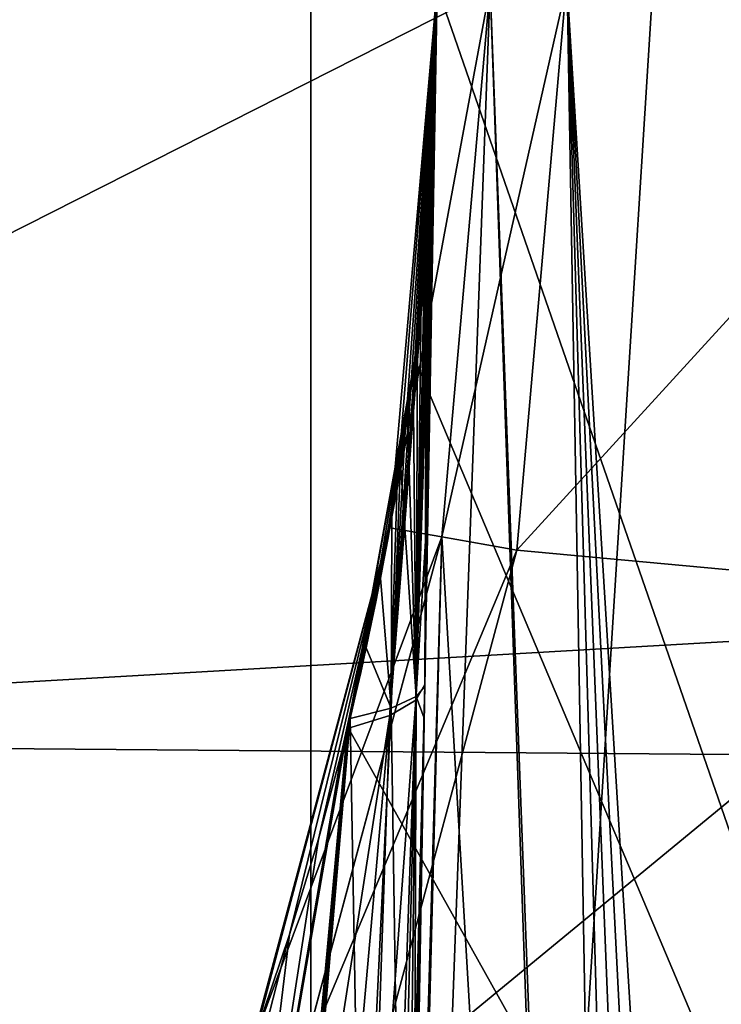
# Model space of a CAD drawing. Header units: millimetres. Extents: x -147 to 148, y -145 to 204.
# Tile 418 of 571: x 100.22 to 102.88, y -3.85 to -0.13. Entities that reach past the tile are written whole.
import ezdxf

# ---------------------------------------------------------------- set-up
doc = ezdxf.new("R2010")
doc.units = ezdxf.units.MM
doc.header["$LTSCALE"] = 26.699852
for name, color, linetype in [('1449', 7, 'CONTINUOUS'), ('1450', 7, 'CONTINUOUS'), ('1896', 7, 'CONTINUOUS'), ('1941', 7, 'CONTINUOUS'), ('1944', 7, 'CONTINUOUS'), ('1950', 7, 'CONTINUOUS'), ('1968', 7, 'CONTINUOUS'), ('1970', 7, 'CONTINUOUS'), ('1984', 7, 'CONTINUOUS'), ('2003', 7, 'CONTINUOUS'), ('2004', 7, 'CONTINUOUS'), ('2005', 7, 'CONTINUOUS'), ('2007', 7, 'CONTINUOUS'), ('2010', 7, 'CONTINUOUS'), ('2016', 7, 'CONTINUOUS'), ('743', 7, 'CONTINUOUS'), ('744', 7, 'CONTINUOUS')]:
    doc.layers.add(name, color=color, linetype=linetype)

msp = doc.modelspace()

# ---------------------------------------------------------------- linework, layer by layer
at = {"layer": '1449', "color": 7, "linetype": 'CONTINUOUS', "true_color": 0xd8d8d8}
for points in [[(106.9061, -14.0777, 89.9), (94.9166, -3.4391, 89.9), (95.4142, -2.5858, 89.9), (106.9061, -14.0777, 89.9)], [(106.9061, -14.0777, 89.9), (94.2857, -4.1991, 89.9), (94.9166, -3.4391, 89.9), (106.9061, -14.0777, 89.9)]]:
    msp.add_3dface(points, dxfattribs=at)
at = {"layer": '1450', "color": 7, "linetype": 'CONTINUOUS', "true_color": 0xd8d8d8}
for points in [[(96.3911, -2.8555, 91.4), (106.5114, -12.9759, 91.4), (95.4142, -2.5858, 89.9), (96.3911, -2.8555, 91.4)], [(95.4142, -2.5858, 89.9), (106.5114, -12.9759, 91.4), (106.7206, -13.208, 91.3513), (95.4142, -2.5858, 89.9)], [(107.0128, -13.9487, 90.4), (106.9596, -14.0133, 90.1501), (95.4142, -2.5858, 89.9), (107.0128, -13.9487, 90.4)], [(107.0128, -13.9487, 90.4), (95.4142, -2.5858, 89.9), (107.0434, -13.8337, 90.7089), (107.0128, -13.9487, 90.4)], [(106.9596, -14.0133, 90.1501), (106.9061, -14.0777, 89.9), (95.4142, -2.5858, 89.9), (106.9596, -14.0133, 90.1501)], [(107.0434, -13.8337, 90.7089), (95.4142, -2.5858, 89.9), (107.001, -13.6597, 90.9882), (107.0434, -13.8337, 90.7089)], [(107.001, -13.6597, 90.9882), (95.4142, -2.5858, 89.9), (106.8899, -13.4443, 91.2092), (107.001, -13.6597, 90.9882)], [(106.8899, -13.4443, 91.2092), (95.4142, -2.5858, 89.9), (106.7206, -13.208, 91.3513), (106.8899, -13.4443, 91.2092)]]:
    msp.add_3dface(points, dxfattribs=at)
at = {"layer": '1896', "color": 7, "linetype": 'CONTINUOUS', "true_color": 0xd8d8d8}
for points in [[(20.7086, -1.3008, 26.9), (20.5856, -2.6023, 26.9), (145.5, -45.5, 26.9), (20.7086, -1.3008, 26.9)], [(81.4515, -22.5327, 26.9), (20.7086, -1.3008, 26.9), (145.5, -45.5, 26.9), (81.4515, -22.5327, 26.9)], [(20.5856, -2.6023, 26.9), (20.3823, -3.8891, 26.9), (145.5, -45.5, 26.9), (20.5856, -2.6023, 26.9)]]:
    msp.add_3dface(points, dxfattribs=at)
at = {"layer": '1941', "color": 7, "linetype": 'CONTINUOUS', "true_color": 0xd8d8d8}
for points in [[(101.7532, -2.6501, 21.044), (101.7917, -0.4432, 20.8585), (101.7907, -0.4678, 20.8087), (101.7532, -2.6501, 21.044)], [(101.7887, -0.5153, 20.7704), (101.7532, -2.6501, 21.044), (101.7907, -0.4678, 20.8087), (101.7887, -0.5153, 20.7704)], [(101.7864, -0.5666, 20.7389), (101.7532, -2.6501, 21.044), (101.7887, -0.5153, 20.7704), (101.7864, -0.5666, 20.7389)], [(101.7836, -0.6213, 20.7095), (101.7532, -2.6501, 21.044), (101.7864, -0.5666, 20.7389), (101.7836, -0.6213, 20.7095)], [(101.7804, -0.6801, 20.6802), (101.7532, -2.6501, 21.044), (101.7836, -0.6213, 20.7095), (101.7804, -0.6801, 20.6802)], [(101.7765, -0.7441, 20.65), (101.7532, -2.6501, 21.044), (101.7804, -0.6801, 20.6802), (101.7765, -0.7441, 20.65)], [(101.7718, -0.8149, 20.618), (101.7532, -2.6501, 21.044), (101.7765, -0.7441, 20.65), (101.7718, -0.8149, 20.618)], [(101.7661, -0.894, 20.5835), (101.7532, -2.6501, 21.044), (101.7718, -0.8149, 20.618), (101.7661, -0.894, 20.5835)], [(101.759, -0.9828, 20.5458), (101.7532, -2.6501, 21.044), (101.7661, -0.894, 20.5835), (101.759, -0.9828, 20.5458)], [(101.7206, -2.6885, 20.6521), (101.7532, -2.6501, 21.044), (101.759, -0.9828, 20.5458), (101.7206, -2.6885, 20.6521)], [(101.7502, -1.083, 20.5044), (101.7206, -2.6885, 20.6521), (101.759, -0.9828, 20.5458), (101.7502, -1.083, 20.5044)], [(101.7392, -1.1962, 20.4588), (101.7206, -2.6885, 20.6521), (101.7502, -1.083, 20.5044), (101.7392, -1.1962, 20.4588)], [(101.7256, -1.3234, 20.4089), (101.7206, -2.6885, 20.6521), (101.7392, -1.1962, 20.4588), (101.7256, -1.3234, 20.4089)], [(101.7086, -1.4656, 20.3546), (101.7206, -2.6885, 20.6521), (101.7256, -1.3234, 20.4089), (101.7086, -1.4656, 20.3546)], [(101.6877, -1.6244, 20.2956), (101.7206, -2.6885, 20.6521), (101.7086, -1.4656, 20.3546), (101.6877, -1.6244, 20.2956)], [(101.6613, -1.8036, 20.2309), (101.7206, -2.6885, 20.6521), (101.6877, -1.6244, 20.2956), (101.6613, -1.8036, 20.2309)], [(101.6252, -2.7329, 20.2708), (101.7206, -2.6885, 20.6521), (101.6613, -1.8036, 20.2309), (101.6252, -2.7329, 20.2708)], [(101.628, -2.0074, 20.1595), (101.6252, -2.7329, 20.2708), (101.6613, -1.8036, 20.2309), (101.628, -2.0074, 20.1595)], [(101.5855, -2.2397, 20.0809), (101.6252, -2.7329, 20.2708), (101.628, -2.0074, 20.1595), (101.5855, -2.2397, 20.0809)], [(101.5312, -2.5042, 19.9944), (101.6252, -2.7329, 20.2708), (101.5855, -2.2397, 20.0809), (101.5312, -2.5042, 19.9944)], [(101.4697, -2.7722, 19.9099), (101.6252, -2.7329, 20.2708), (101.5312, -2.5042, 19.9944), (101.4697, -2.7722, 19.9099)], [(101.7532, -2.6501, 21.044), (101.7206, -2.6885, 20.6521), (101.751, -2.7707, 21.0594), (101.7532, -2.6501, 21.044)], [(101.6252, -2.7329, 20.2708), (101.661, -5.076, 20.809), (101.7206, -2.6885, 20.6521), (101.6252, -2.7329, 20.2708)], [(101.661, -5.076, 20.809), (101.7113, -5.0468, 21.2995), (101.7206, -2.6885, 20.6521), (101.661, -5.076, 20.809)], [(101.7206, -2.6885, 20.6521), (101.7113, -5.0468, 21.2995), (101.751, -2.7707, 21.0594), (101.7206, -2.6885, 20.6521)], [(101.4697, -2.7722, 19.9099), (101.5125, -5.1024, 20.3358), (101.6252, -2.7329, 20.2708), (101.4697, -2.7722, 19.9099)], [(101.5125, -5.1024, 20.3358), (101.661, -5.076, 20.809), (101.6252, -2.7329, 20.2708), (101.5125, -5.1024, 20.3358)], [(101.2703, -5.1249, 19.9), (101.5125, -5.1024, 20.3358), (101.4697, -2.7722, 19.9099), (101.2703, -5.1249, 19.9)], [(101.462, -2.8041, 19.9), (101.2703, -5.1249, 19.9), (101.4697, -2.7722, 19.9099), (101.462, -2.8041, 19.9)], [(101.2703, -5.1249, 19.9), (101.462, -2.8041, 19.9), (101.3616, -3.9579, 19.9), (101.2703, -5.1249, 19.9)]]:
    msp.add_3dface(points, dxfattribs=at)
at = {"layer": '1944', "color": 7, "linetype": 'CONTINUOUS', "true_color": 0xd8d8d8}
for points in [[(101.7917, -0.4432, 20.8585), (101.7532, -2.6501, 21.044), (101.7917, -0.4432, 27.9138), (101.7917, -0.4432, 20.8585)], [(101.7917, -0.4432, 27.9138), (101.7532, -2.6501, 21.044), (101.7657, -1.9318, 27.7871), (101.7917, -0.4432, 27.9138)], [(101.7657, -1.9318, 27.7871), (101.7532, -2.6501, 21.044), (101.7533, -2.6433, 27.6858), (101.7657, -1.9318, 27.7871)], [(101.7533, -2.6433, 27.6858), (101.751, -2.7707, 21.0594), (101.7393, -3.4446, 27.5593), (101.7533, -2.6433, 27.6858)], [(101.7532, -2.6501, 21.044), (101.751, -2.7707, 21.0594), (101.7533, -2.6433, 27.6858), (101.7532, -2.6501, 21.044)], [(101.751, -2.7707, 21.0594), (101.7113, -5.0468, 21.2995), (101.7393, -3.4446, 27.5593), (101.751, -2.7707, 21.0594)], [(101.7393, -3.4446, 27.5593), (101.7113, -5.0468, 21.2995), (101.7113, -5.0492, 27.3351), (101.7393, -3.4446, 27.5593)]]:
    msp.add_3dface(points, dxfattribs=at)
at = {"layer": '1950', "color": 7, "linetype": 'CONTINUOUS', "true_color": 0xd8d8d8}
for points in [[(101.7917, -0.4432, 27.9138), (101.7657, -1.9318, 27.7871), (101.7194, -2.7025, 28.0816), (101.7917, -0.4432, 27.9138)], [(101.7917, -0.4432, 27.9138), (101.7194, -2.7025, 28.0816), (101.7907, -0.4693, 27.9654), (101.7917, -0.4432, 27.9138)], [(101.7907, -0.4693, 27.9654), (101.7194, -2.7025, 28.0816), (101.7884, -0.5221, 28.0062), (101.7907, -0.4693, 27.9654)], [(101.7884, -0.5221, 28.0062), (101.7194, -2.7025, 28.0816), (101.7855, -0.5856, 28.0435), (101.7884, -0.5221, 28.0062)], [(101.7855, -0.5856, 28.0435), (101.7194, -2.7025, 28.0816), (101.7816, -0.6578, 28.0803), (101.7855, -0.5856, 28.0435)], [(101.7816, -0.6578, 28.0803), (101.7194, -2.7025, 28.0816), (101.7769, -0.7379, 28.1179), (101.7816, -0.6578, 28.0803)], [(101.7769, -0.7379, 28.1179), (101.7194, -2.7025, 28.0816), (101.7711, -0.8259, 28.1569), (101.7769, -0.7379, 28.1179)], [(101.7711, -0.8259, 28.1569), (101.7194, -2.7025, 28.0816), (101.7639, -0.9219, 28.1976), (101.7711, -0.8259, 28.1569)], [(101.7639, -0.9219, 28.1976), (101.7194, -2.7025, 28.0816), (101.7553, -1.0262, 28.2402), (101.7639, -0.9219, 28.1976)], [(101.7194, -2.7025, 28.0816), (101.6208, -2.7597, 28.4667), (101.7553, -1.0262, 28.2402), (101.7194, -2.7025, 28.0816)], [(101.7553, -1.0262, 28.2402), (101.6208, -2.7597, 28.4667), (101.7449, -1.1391, 28.2848), (101.7553, -1.0262, 28.2402)], [(101.7449, -1.1391, 28.2848), (101.6208, -2.7597, 28.4667), (101.7325, -1.2606, 28.3313), (101.7449, -1.1391, 28.2848)], [(101.7325, -1.2606, 28.3313), (101.6208, -2.7597, 28.4667), (101.7175, -1.3925, 28.3803), (101.7325, -1.2606, 28.3313)], [(101.7175, -1.3925, 28.3803), (101.6208, -2.7597, 28.4667), (101.6993, -1.5381, 28.4326), (101.7175, -1.3925, 28.3803)], [(101.6993, -1.5381, 28.4326), (101.6208, -2.7597, 28.4667), (101.6767, -1.7012, 28.4893), (101.6993, -1.5381, 28.4326)], [(101.6767, -1.7012, 28.4893), (101.6208, -2.7597, 28.4667), (101.6484, -1.8851, 28.5511), (101.6767, -1.7012, 28.4893)], [(101.6208, -2.7597, 28.4667), (101.4607, -2.8095, 28.8306), (101.6484, -1.8851, 28.5511), (101.6208, -2.7597, 28.4667)], [(101.6484, -1.8851, 28.5511), (101.4607, -2.8095, 28.8306), (101.6128, -2.0935, 28.6183), (101.6484, -1.8851, 28.5511)], [(101.7657, -1.9318, 27.7871), (101.7533, -2.6433, 27.6858), (101.7194, -2.7025, 28.0816), (101.7657, -1.9318, 27.7871)], [(101.6128, -2.0935, 28.6183), (101.4607, -2.8095, 28.8306), (101.5678, -2.3296, 28.6914), (101.6128, -2.0935, 28.6183)], [(101.5678, -2.3296, 28.6914), (101.4607, -2.8095, 28.8306), (101.5107, -2.5968, 28.7704), (101.5678, -2.3296, 28.6914)], [(101.7533, -2.6433, 27.6858), (101.7393, -3.4446, 27.5593), (101.6916, -5.081, 27.6388), (101.7533, -2.6433, 27.6858)], [(101.7533, -2.6433, 27.6858), (101.6916, -5.081, 27.6388), (101.7194, -2.7025, 28.0816), (101.7533, -2.6433, 27.6858)], [(101.6339, -5.1118, 27.9388), (101.5387, -5.141, 28.2303), (101.7194, -2.7025, 28.0816), (101.6339, -5.1118, 27.9388)], [(101.7194, -2.7025, 28.0816), (101.5387, -5.141, 28.2303), (101.6208, -2.7597, 28.4667), (101.7194, -2.7025, 28.0816)], [(101.6916, -5.081, 27.6388), (101.6339, -5.1118, 27.9388), (101.7194, -2.7025, 28.0816), (101.6916, -5.081, 27.6388)], [(101.4072, -5.1682, 28.5082), (101.2415, -5.1929, 28.7682), (101.6208, -2.7597, 28.4667), (101.4072, -5.1682, 28.5082)], [(101.6208, -2.7597, 28.4667), (101.2415, -5.1929, 28.7682), (101.4607, -2.8095, 28.8306), (101.6208, -2.7597, 28.4667)], [(101.5387, -5.141, 28.2303), (101.4072, -5.1682, 28.5082), (101.6208, -2.7597, 28.4667), (101.5387, -5.141, 28.2303)], [(101.2415, -5.1929, 28.7682), (101.0442, -5.2146, 29.0056), (101.4607, -2.8095, 28.8306), (101.2415, -5.1929, 28.7682)], [(101.4607, -2.8095, 28.8306), (101.0442, -5.2146, 29.0056), (101.4389, -2.897, 28.8547), (101.4607, -2.8095, 28.8306)], [(101.4389, -2.897, 28.8547), (101.0442, -5.2146, 29.0056), (101.3497, -3.2287, 28.943), (101.4389, -2.897, 28.8547)], [(101.3497, -3.2287, 28.943), (101.0442, -5.2146, 29.0056), (101.2409, -3.5891, 29.0337), (101.3497, -3.2287, 28.943)], [(101.7393, -3.4446, 27.5593), (101.7113, -5.0492, 27.3351), (101.6916, -5.081, 27.6388), (101.7393, -3.4446, 27.5593)], [(101.0442, -5.2146, 29.0056), (100.8187, -5.233, 29.2164), (101.2409, -3.5891, 29.0337), (101.0442, -5.2146, 29.0056)], [(101.2409, -3.5891, 29.0337), (100.8187, -5.233, 29.2164), (101.1103, -3.9751, 29.1254), (101.2409, -3.5891, 29.0337)]]:
    msp.add_3dface(points, dxfattribs=at)
at = {"layer": '1968', "color": 7, "linetype": 'CONTINUOUS', "true_color": 0xd8d8d8}
for points in [[(102.5433, -14.4278, 33.7162), (102.2914, 0, 33.4644), (102, 0, 33.4644), (102.5433, -14.4278, 33.7162)], [(102.5433, -14.4278, 33.7162), (102, 0, 33.4644), (101.8177, -2.084, 33.5008), (102.5433, -14.4278, 33.7162)], [(101.2762, -4.1046, 33.5361), (101.4754, -15.2921, 33.7313), (101.8177, -2.084, 33.5008), (101.2762, -4.1046, 33.5361)], [(101.4754, -15.2921, 33.7313), (102.5433, -14.4278, 33.7162), (101.8177, -2.084, 33.5008), (101.4754, -15.2921, 33.7313)]]:
    msp.add_3dface(points, dxfattribs=at)
at = {"layer": '1970', "color": 7, "linetype": 'CONTINUOUS', "true_color": 0xd8d8d8}
for points in [[(102.2914, 0, 33.4644), (102.5433, -14.4278, 33.7162), (102.6992, -14.1743, 33.7066), (102.2914, 0, 33.4644)], [(102.9276, 0, 33.3807), (102.2914, 0, 33.4644), (103.1208, -13.4452, 33.6261), (102.9276, 0, 33.3807)], [(103.1208, -13.4452, 33.6261), (102.2914, 0, 33.4644), (102.9886, -13.6835, 33.6602), (103.1208, -13.4452, 33.6261)], [(102.9886, -13.6835, 33.6602), (102.2914, 0, 33.4644), (102.8478, -13.9263, 33.6874), (102.9886, -13.6835, 33.6602)], [(102.8478, -13.9263, 33.6874), (102.2914, 0, 33.4644), (102.6992, -14.1743, 33.7066), (102.8478, -13.9263, 33.6874)]]:
    msp.add_3dface(points, dxfattribs=at)
at = {"layer": '1984', "color": 7, "linetype": 'CONTINUOUS', "true_color": 0xd8d8d8}
for points in [[(101.8177, -2.084, 39.3277), (102, 0, 39.3641), (101.4369, -15.3216, 39.0967), (101.8177, -2.084, 39.3277)], [(101.4369, -15.3216, 39.0967), (102, 0, 39.3641), (102.5072, -14.4588, 39.1117), (101.4369, -15.3216, 39.0967)], [(102.5072, -14.4588, 39.1117), (102, 0, 39.3641), (109.0917, 0, 39.3641), (102.5072, -14.4588, 39.1117)], [(103.5122, -13.5225, 39.1281), (102.5072, -14.4588, 39.1117), (109.0917, 0, 39.3641), (103.5122, -13.5225, 39.1281)], [(101.2762, -4.1046, 39.2925), (101.8177, -2.084, 39.3277), (101.4369, -15.3216, 39.0967), (101.2762, -4.1046, 39.2925)]]:
    msp.add_3dface(points, dxfattribs=at)
at = {"layer": '2003', "color": 7, "linetype": 'CONTINUOUS', "true_color": 0xd8d8d8}
for points in [[(101.8, 0, 33.0536), (101.6484, -1.8851, 28.5511), (101.6207, -2.0493, 33.0536), (101.8, 0, 33.0536)], [(101.6767, -1.7012, 28.4893), (101.6484, -1.8851, 28.5511), (101.8, 0, 33.0536), (101.6767, -1.7012, 28.4893)], [(101.6993, -1.5381, 28.4326), (101.6767, -1.7012, 28.4893), (101.8, 0, 33.0536), (101.6993, -1.5381, 28.4326)], [(101.7175, -1.3925, 28.3803), (101.6993, -1.5381, 28.4326), (101.8, 0, 33.0536), (101.7175, -1.3925, 28.3803)], [(101.7907, -0.4678, 20.8087), (101.8, 0, 19.9), (101.7154, -1.4105, 19.9), (101.7907, -0.4678, 20.8087)], [(101.7325, -1.2606, 28.3313), (101.7175, -1.3925, 28.3803), (101.8, 0, 33.0536), (101.7325, -1.2606, 28.3313)], [(101.7449, -1.1391, 28.2848), (101.7325, -1.2606, 28.3313), (101.8, 0, 33.0536), (101.7449, -1.1391, 28.2848)], [(101.7553, -1.0262, 28.2402), (101.7449, -1.1391, 28.2848), (101.8, 0, 33.0536), (101.7553, -1.0262, 28.2402)], [(101.7639, -0.9219, 28.1976), (101.7553, -1.0262, 28.2402), (101.8, 0, 33.0536), (101.7639, -0.9219, 28.1976)], [(101.7711, -0.8259, 28.1569), (101.7639, -0.9219, 28.1976), (101.8, 0, 33.0536), (101.7711, -0.8259, 28.1569)], [(101.7769, -0.7379, 28.1179), (101.7711, -0.8259, 28.1569), (101.8, 0, 33.0536), (101.7769, -0.7379, 28.1179)], [(101.7816, -0.6578, 28.0803), (101.7769, -0.7379, 28.1179), (101.8, 0, 33.0536), (101.7816, -0.6578, 28.0803)], [(101.7855, -0.5856, 28.0435), (101.7816, -0.6578, 28.0803), (101.8, 0, 33.0536), (101.7855, -0.5856, 28.0435)], [(101.7884, -0.5221, 28.0062), (101.7855, -0.5856, 28.0435), (101.8, 0, 33.0536), (101.7884, -0.5221, 28.0062)], [(101.7907, -0.4693, 27.9654), (101.7884, -0.5221, 28.0062), (101.8, 0, 33.0536), (101.7907, -0.4693, 27.9654)], [(101.7907, -0.4678, 20.8087), (101.7917, -0.4432, 20.8585), (101.8, 0, 19.9), (101.7907, -0.4678, 20.8087)], [(101.7917, -0.4432, 27.9138), (101.7907, -0.4693, 27.9654), (101.8, 0, 33.0536), (101.7917, -0.4432, 27.9138)], [(101.7917, -0.4432, 20.8585), (101.7917, -0.4432, 27.9138), (101.8, 0, 33.0536), (101.7917, -0.4432, 20.8585)], [(101.7917, -0.4432, 20.8585), (101.8, 0, 33.0536), (101.8, 0, 19.9), (101.7917, -0.4432, 20.8585)], [(101.7887, -0.5153, 20.7704), (101.7907, -0.4678, 20.8087), (101.7154, -1.4105, 19.9), (101.7887, -0.5153, 20.7704)], [(101.7864, -0.5666, 20.7389), (101.7887, -0.5153, 20.7704), (101.7154, -1.4105, 19.9), (101.7864, -0.5666, 20.7389)], [(101.7836, -0.6213, 20.7095), (101.7864, -0.5666, 20.7389), (101.7154, -1.4105, 19.9), (101.7836, -0.6213, 20.7095)], [(101.7804, -0.6801, 20.6802), (101.7836, -0.6213, 20.7095), (101.7154, -1.4105, 19.9), (101.7804, -0.6801, 20.6802)], [(101.7765, -0.7441, 20.65), (101.7804, -0.6801, 20.6802), (101.7154, -1.4105, 19.9), (101.7765, -0.7441, 20.65)], [(101.7718, -0.8149, 20.618), (101.7765, -0.7441, 20.65), (101.7154, -1.4105, 19.9), (101.7718, -0.8149, 20.618)], [(101.7661, -0.894, 20.5835), (101.7718, -0.8149, 20.618), (101.7154, -1.4105, 19.9), (101.7661, -0.894, 20.5835)], [(101.759, -0.9828, 20.5458), (101.7661, -0.894, 20.5835), (101.7154, -1.4105, 19.9), (101.759, -0.9828, 20.5458)], [(101.7502, -1.083, 20.5044), (101.759, -0.9828, 20.5458), (101.7154, -1.4105, 19.9), (101.7502, -1.083, 20.5044)], [(101.7392, -1.1962, 20.4588), (101.7502, -1.083, 20.5044), (101.7154, -1.4105, 19.9), (101.7392, -1.1962, 20.4588)], [(101.7256, -1.3234, 20.4089), (101.7392, -1.1962, 20.4588), (101.7154, -1.4105, 19.9), (101.7256, -1.3234, 20.4089)], [(101.7086, -1.4656, 20.3546), (101.7256, -1.3234, 20.4089), (101.7154, -1.4105, 19.9), (101.7086, -1.4656, 20.3546)], [(101.462, -2.8041, 19.9), (101.4697, -2.7722, 19.9099), (101.7154, -1.4105, 19.9), (101.462, -2.8041, 19.9)], [(101.4697, -2.7722, 19.9099), (101.5312, -2.5042, 19.9944), (101.7154, -1.4105, 19.9), (101.4697, -2.7722, 19.9099)], [(101.5312, -2.5042, 19.9944), (101.5855, -2.2397, 20.0809), (101.7154, -1.4105, 19.9), (101.5312, -2.5042, 19.9944)], [(101.5855, -2.2397, 20.0809), (101.628, -2.0074, 20.1595), (101.7154, -1.4105, 19.9), (101.5855, -2.2397, 20.0809)], [(101.628, -2.0074, 20.1595), (101.6613, -1.8036, 20.2309), (101.7154, -1.4105, 19.9), (101.628, -2.0074, 20.1595)], [(101.6613, -1.8036, 20.2309), (101.6877, -1.6244, 20.2956), (101.7154, -1.4105, 19.9), (101.6613, -1.8036, 20.2309)], [(101.6877, -1.6244, 20.2956), (101.7086, -1.4656, 20.3546), (101.7154, -1.4105, 19.9), (101.6877, -1.6244, 20.2956)], [(101.6484, -1.8851, 28.5511), (101.6128, -2.0935, 28.6183), (101.6207, -2.0493, 33.0536), (101.6484, -1.8851, 28.5511)], [(101.1103, -3.9751, 29.1254), (101.0885, -4.0355, 33.0536), (101.6207, -2.0493, 33.0536), (101.1103, -3.9751, 29.1254)], [(101.2409, -3.5891, 29.0337), (101.1103, -3.9751, 29.1254), (101.6207, -2.0493, 33.0536), (101.2409, -3.5891, 29.0337)], [(101.3497, -3.2287, 28.943), (101.2409, -3.5891, 29.0337), (101.6207, -2.0493, 33.0536), (101.3497, -3.2287, 28.943)], [(101.4389, -2.897, 28.8547), (101.3497, -3.2287, 28.943), (101.6207, -2.0493, 33.0536), (101.4389, -2.897, 28.8547)], [(101.4607, -2.8095, 28.8306), (101.4389, -2.897, 28.8547), (101.6207, -2.0493, 33.0536), (101.4607, -2.8095, 28.8306)], [(101.5107, -2.5968, 28.7704), (101.4607, -2.8095, 28.8306), (101.6207, -2.0493, 33.0536), (101.5107, -2.5968, 28.7704)], [(101.5678, -2.3296, 28.6914), (101.5107, -2.5968, 28.7704), (101.6207, -2.0493, 33.0536), (101.5678, -2.3296, 28.6914)], [(101.6128, -2.0935, 28.6183), (101.5678, -2.3296, 28.6914), (101.6207, -2.0493, 33.0536), (101.6128, -2.0935, 28.6183)]]:
    msp.add_3dface(points, dxfattribs=at)
at = {"layer": '2004', "color": 7, "linetype": 'CONTINUOUS', "true_color": 0xd8d8d8}
for points in [[(102, 0, 33.4), (101.8, 0, 33.0536), (101.6207, -2.0493, 33.0536), (102, 0, 33.4)], [(102, 0, 33.4), (101.6207, -2.0493, 33.0536), (101.8176, -2.0841, 33.4), (102, 0, 33.4)], [(101.6207, -2.0493, 33.0536), (101.0885, -4.0355, 33.0536), (101.8176, -2.0841, 33.4), (101.6207, -2.0493, 33.0536)], [(101.8176, -2.0841, 33.4), (101.0885, -4.0355, 33.0536), (101.2764, -4.104, 33.4), (101.8176, -2.0841, 33.4)]]:
    msp.add_3dface(points, dxfattribs=at)
at = {"layer": '2005', "color": 7, "linetype": 'CONTINUOUS', "true_color": 0xd8d8d8}
for points in [[(102, 0, 42.4), (101.8177, -2.084, 39.3277), (101.8176, -2.0841, 42.4), (102, 0, 42.4)], [(102, 0, 33.4644), (102, 0, 33.4), (101.8176, -2.0841, 33.4), (102, 0, 33.4644)], [(102, 0, 39.3641), (101.8177, -2.084, 39.3277), (102, 0, 42.4), (102, 0, 39.3641)], [(101.8177, -2.084, 33.5008), (102, 0, 33.4644), (101.8176, -2.0841, 33.4), (101.8177, -2.084, 33.5008)], [(101.8177, -2.084, 39.3277), (101.2762, -4.1046, 39.2925), (101.8176, -2.0841, 42.4), (101.8177, -2.084, 39.3277)], [(101.2762, -4.1046, 33.5361), (101.8177, -2.084, 33.5008), (101.2764, -4.104, 33.4), (101.2762, -4.1046, 33.5361)], [(101.8176, -2.0841, 42.4), (101.2762, -4.1046, 39.2925), (101.2764, -4.104, 42.4), (101.8176, -2.0841, 42.4)], [(101.8177, -2.084, 33.5008), (101.8176, -2.0841, 33.4), (101.2764, -4.104, 33.4), (101.8177, -2.084, 33.5008)]]:
    msp.add_3dface(points, dxfattribs=at)
at = {"layer": '2007', "color": 7, "linetype": 'CONTINUOUS', "true_color": 0xd8d8d8}
for points in [[(102.2887, 0, 42.9), (102.102, -2.1336, 42.9), (104.05, 0, 42.9), (102.2887, 0, 42.9)], [(104.05, 0, 42.9), (102.102, -2.1336, 42.9), (103.8608, -2.2971, 42.9), (104.05, 0, 42.9)], [(102.102, -2.1336, 42.9), (101.5476, -4.2025, 42.9), (103.8608, -2.2971, 42.9), (102.102, -2.1336, 42.9)], [(103.8608, -2.2971, 42.9), (101.5476, -4.2025, 42.9), (103.2929, -4.5494, 42.9), (103.8608, -2.2971, 42.9)]]:
    msp.add_3dface(points, dxfattribs=at)
at = {"layer": '2010', "color": 7, "linetype": 'CONTINUOUS', "true_color": 0xd8d8d8}
for points in [[(102.2887, 0, 42.9), (102, 0, 42.4), (101.8176, -2.0841, 42.4), (102.2887, 0, 42.9)], [(102.102, -2.1336, 42.9), (102.2887, 0, 42.9), (101.8176, -2.0841, 42.4), (102.102, -2.1336, 42.9)], [(102.102, -2.1336, 42.9), (101.8176, -2.0841, 42.4), (101.2764, -4.104, 42.4), (102.102, -2.1336, 42.9)], [(101.5476, -4.2025, 42.9), (102.102, -2.1336, 42.9), (101.2764, -4.104, 42.4), (101.5476, -4.2025, 42.9)]]:
    msp.add_3dface(points, dxfattribs=at)
at = {"layer": '2016', "color": 7, "linetype": 'CONTINUOUS', "true_color": 0xd8d8d8}
for points in [[(101.8, 0, 19.9), (104.9058, -8.9693, 19.9), (101.7154, -1.4105, 19.9), (101.8, 0, 19.9)], [(104.7493, 0, 19.9), (104.9058, -8.9693, 19.9), (101.8, 0, 19.9), (104.7493, 0, 19.9)], [(104.9058, -8.9693, 19.9), (101.462, -2.8041, 19.9), (101.7154, -1.4105, 19.9), (104.9058, -8.9693, 19.9)], [(101.3616, -3.9579, 19.9), (101.462, -2.8041, 19.9), (104.9058, -8.9693, 19.9), (101.3616, -3.9579, 19.9)]]:
    msp.add_3dface(points, dxfattribs=at)
at = {"layer": '743', "color": 7, "linetype": 'CONTINUOUS', "true_color": 0xd8d8d8}
for points in [[(101.3211, 20.593, 93.4), (98.6515, 21.8493, 93.4), (98.6516, -21.8493, 93.4), (101.3211, 20.593, 93.4)], [(101.3212, -20.5929, 93.4), (101.3211, 20.593, 93.4), (98.6516, -21.8493, 93.4), (101.3212, -20.5929, 93.4)], [(103.8123, 19.0121, 93.4), (101.3211, 20.593, 93.4), (101.3212, -20.5929, 93.4), (103.8123, 19.0121, 93.4)], [(103.8124, -19.012, 93.4), (103.8123, 19.0121, 93.4), (101.3212, -20.5929, 93.4), (103.8124, -19.012, 93.4)]]:
    msp.add_3dface(points, dxfattribs=at)
at = {"layer": '744', "color": 7, "linetype": 'CONTINUOUS', "true_color": 0xd8d8d8}
for points in [[(96.3911, -2.8555, 91.4), (96.8454, -1.4627, 91.4), (104, 8.1667, 91.4), (96.3911, -2.8555, 91.4)], [(104, 4.8333, 91.4), (96.3911, -2.8555, 91.4), (104, 8.1667, 91.4), (104, 4.8333, 91.4)], [(96.8454, -1.4627, 91.4), (97, -0.0015, 91.4), (104, 8.1667, 91.4), (96.8454, -1.4627, 91.4)], [(104, 4.1667, 91.4), (96.3911, -2.8555, 91.4), (104, 4.8333, 91.4), (104, 4.1667, 91.4)], [(96.3911, -2.8555, 91.4), (104, 4.1667, 91.4), (104, 3.6667, 91.4), (96.3911, -2.8555, 91.4)], [(104, 1, 91.4), (96.3911, -2.8555, 91.4), (104, 3.6667, 91.4), (104, 1, 91.4)], [(104, -2.4167, 91.4), (96.3911, -2.8555, 91.4), (104, 1, 91.4), (104, -2.4167, 91.4)], [(104, -2.9167, 91.4), (96.3911, -2.8555, 91.4), (104, -2.4167, 91.4), (104, -2.9167, 91.4)], [(106.5114, -12.9759, 91.4), (96.3911, -2.8555, 91.4), (105.1915, -8.1667, 91.4), (106.5114, -12.9759, 91.4)], [(105.1915, -8.1667, 91.4), (96.3911, -2.8555, 91.4), (104, -6.1667, 91.4), (105.1915, -8.1667, 91.4)], [(104, -6.1667, 91.4), (96.3911, -2.8555, 91.4), (104, -5.6667, 91.4), (104, -6.1667, 91.4)], [(104, -5.6667, 91.4), (96.3911, -2.8555, 91.4), (104, -2.9167, 91.4), (104, -5.6667, 91.4)]]:
    msp.add_3dface(points, dxfattribs=at)

doc.saveas('drawing.dxf')
